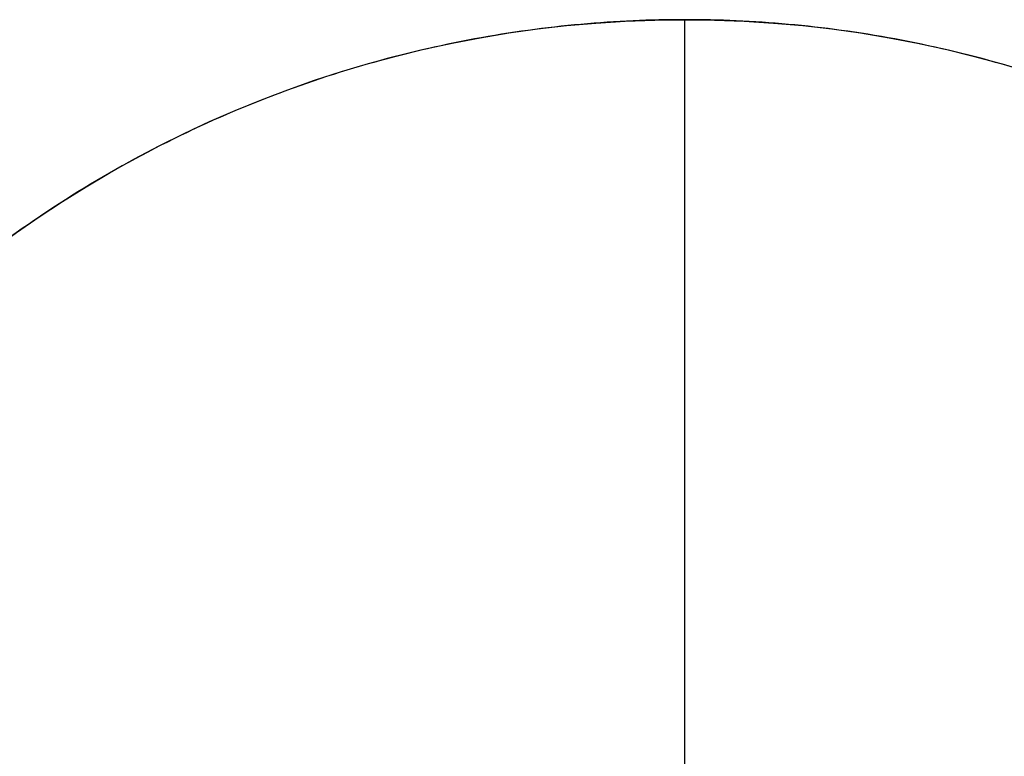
# Model space of a CAD drawing. Header units: millimetres. Extents: x 15 to 1318, y 640 to 671.
# Tile 655 of 656: x 1302.76 to 1311.07, y 659.68 to 665.91. Entities that reach past the tile are written whole.
import ezdxf

# ---------------------------------------------------------------- set-up
doc = ezdxf.new("R2010")
doc.units = ezdxf.units.MM
doc.layers.add('Layer 01', color=7, linetype='Continuous')

msp = doc.modelspace()

# ---------------------------------------------------------------- linework, layer by layer
at = {"layer": 'Layer 01'}
for p, q in [((1308.3752, 646.4054, 1094.831), (1308.3752, 665.9054, 1094.831)), ((1308.3752, 646.4054, 1092.831), (1308.3752, 665.9054, 1092.831))]:
    msp.add_line(p, q, dxfattribs=at)
msp.add_circle((1308.3752, 656.1554, 1094.831), 9.75, dxfattribs=at)
for points in [[(1318.1252, 656.1554, 1094.831), (1318.1252, 646.4054, 1094.831), (1308.3752, 646.4054, 1094.831), (1298.6252, 646.4054, 1094.831), (1298.6252, 656.1554, 1094.831), (1298.6252, 665.9054, 1094.831), (1308.3752, 665.9054, 1094.831), (1318.1252, 665.9054, 1094.831), (1318.1252, 656.1554, 1094.831)], [(1318.1252, 656.1554, 1092.831), (1318.1252, 646.4054, 1092.831), (1308.3752, 646.4054, 1092.831), (1298.6252, 646.4054, 1092.831), (1298.6252, 656.1554, 1092.831), (1298.6252, 665.9054, 1092.831), (1308.3752, 665.9054, 1092.831), (1318.1252, 665.9054, 1092.831), (1318.1252, 656.1554, 1092.831)], [(1318.1252, 656.1554, 1093.831), (1318.1252, 646.4054, 1093.831), (1308.3752, 646.4054, 1093.831), (1298.6252, 646.4054, 1093.831), (1298.6252, 656.1554, 1093.831), (1298.6252, 665.9054, 1093.831), (1308.3752, 665.9054, 1093.831), (1318.1252, 665.9054, 1093.831), (1318.1252, 656.1554, 1093.831)]]:
    msp.add_rational_spline(points, [1, 0.707106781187, 1, 0.707106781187, 1, 0.707106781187, 1, 0.707106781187, 1], degree=2, knots=[-61.261057, -61.261057, -61.261057, -45.945793, -45.945793, -30.630528, -30.630528, -15.315264, -15.315264, 0, 0, 0], dxfattribs=at)
msp.add_open_spline([(1308.3752, 665.9054, 1094.831), (1308.3752, 665.9054, 1092.831)], degree=1, dxfattribs=at)

doc.saveas('drawing.dxf')
